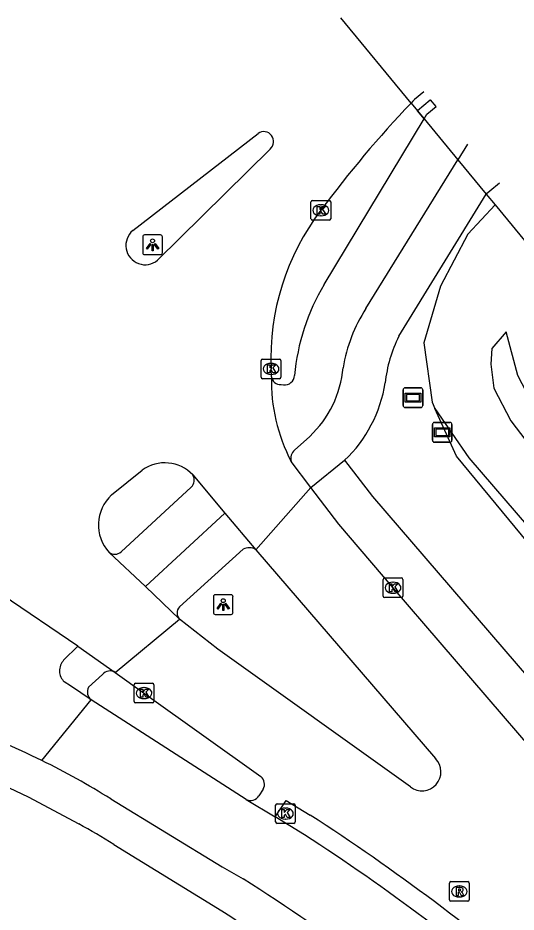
# Model space of a CAD drawing. Extents: x 158797 to 159887, y 384318 to 385255.
# Drawn here: x 159261.81 to 159287.1, y 385209.62 to 385255.01 of the extents above; entities that cross this region are included whole.
import ezdxf

# ---------------------------------------------------------------- set-up
doc = ezdxf.new("R2010")
doc.units = 0
for name, color, linetype in [('IMGEO_Fietspad_gesloten', 7, 'Continuous'), ('IMGEO_Fietspad_open', 7, 'Continuous'), ('IMGEO_Grasland_overig', 7, 'Continuous'), ('IMGEO_Groenvoorziening', 7, 'Continuous'), ('IMGEO_Kolk', 7, 'Continuous'), ('IMGEO_Lichtpunt', 7, 'Continuous'), ('IMGEO_Pijler', 7, 'Continuous'), ('IMGEO_Rijbaan_lokaal_gesloten', 7, 'Continuous'), ('IMGEO_Rijbaan_lokaal_open', 7, 'Continuous'), ('IMGEO_Rioolput', 7, 'Continuous'), ('IMGEO_Verkeerseiland_open', 7, 'Continuous'), ('IMGEO_Verklikker', 7, 'Continuous'), ('IMGEO_Voetpad_open', 7, 'Continuous')]:
    doc.layers.add(name, color=color, linetype=linetype)

msp = doc.modelspace()

# ---------------------------------------------------------------- linework, layer by layer
at = {"layer": 'IMGEO_Fietspad_gesloten'}
for points in [[(159264.132, 385222.403), (159264.854, 385223.126)], [(159265.527, 385220.386), (159264.476, 385221.097), (159264.166, 385221.306)], [(159263.027, 385217.309), (159265.527, 385220.386)], [(159273.403, 385215.334), (159265.527, 385220.386)], [(159266.521, 385215.363), (159272.171, 385211.912), (159273.242, 385211.309)], [(159276.361, 385213.536), (159274.875, 385214.45)]]:
    msp.add_lwpolyline(points, dxfattribs=at)
for centre, radius, start, end in [((159264.693, 385221.871), 0.773, 136.5456, 227.0049), ((159245.863, 385182.215), 39.067, 63.937, 70.695), ((159246.065, 385182.745), 38.502, 57.907, 63.8613), ((159223.251, 385130.963), 98.178, 48.5151, 57.25167), ((159211.783, 385114.7), 114.502, 49.51282, 57.53696)]:
    msp.add_arc(centre, radius, start, end, dxfattribs=at)
at = {"layer": 'IMGEO_Fietspad_open'}
for points in [[(159277.354, 385241.477), (159282.429, 385249.891)], [(159282.429, 385249.891), (159284.144, 385247.811)], [(159284.631, 385248.598), (159284.144, 385247.811)], [(159279.476, 385240.26), (159284.144, 385247.811)], [(159275.167, 385236.404), (159275.298, 385236.388)], [(159275.856, 385233.071), (159276.631, 385233.768)], [(159267.048, 385227.908), (159270.606, 385231.185)], [(159268.291, 385226.151), (159272.322, 385229.865)]]:
    msp.add_lwpolyline(points, dxfattribs=at)
for centre, radius, start, end in [((159286.738, 385235.871), 10.931, 149.1451, 174.8494), ((159285.801, 385236.118), 7.56, 146.7802, 171.3747), ((159272.811, 385237.781), 5.54, 313.589, 354.5243), ((159275.126, 385236.854), 0.452, 187.1064, 275.175), ((159275.354, 385236.882), 0.497, 263.4865, 356.5109), ((159276.253, 385232.633), 0.592, 132.192, 193.4628), ((159270.288, 385231.543), 0.479, 311.6548, 34.5663), ((159266.722, 385228.257), 0.477, 232.8946, 313.0722)]:
    msp.add_arc(centre, radius, start, end, dxfattribs=at)
at = {"layer": 'IMGEO_Grasland_overig'}
for points in [[(159286.033, 385245.528), (159284.651, 385244.041), (159283.262, 385241.397), (159282.422, 385238.521), (159282.836, 385235.498), (159282.981, 385235.178)], [(159286.033, 385245.528), (159287.91, 385243.24)], [(159297.633, 385223.499), (159293.594, 385228.266), (159288.315, 385234.711), (159287.183, 385236.862), (159286.598, 385239.084), (159285.867, 385238.238), (159285.821, 385237.434), (159285.975, 385236.221), (159286.828, 385234.556), (159288.358, 385232.566), (159295.676, 385224.3), (159296.147, 385223.959), (159296.938, 385222.955)], [(159282.981, 385235.178), (159284.697, 385232.676), (159288.354, 385228.433), (159294.944, 385221.392)], [(159686.785, 384745.578), (159659.717, 384777.293), (159630.789, 384812.222), (159508.186, 384960.258), (159505.464, 384963.64), (159499.262, 384971.033), (159498.367, 384972.113), (159494.557, 384976.714), (159480.455, 384993.887), (159435.874, 385048.176), (159320.599, 385188.545), (159302.586, 385210.352), (159284.076, 385232.76), (159282.981, 385235.178)]]:
    msp.add_lwpolyline(points, dxfattribs=at)
at = {"layer": 'IMGEO_Groenvoorziening'}
msp.add_lwpolyline([(159285.586, 385246.063), (159286.033, 385245.528)], dxfattribs=at)
at = {"layer": 'IMGEO_Kolk'}
for p, q in [((159276.689, 385244.82), (159276.689, 385245.672)), ((159276.764, 385245.746), (159277.616, 385245.746)), ((159277.177, 385245.526), (159277.202, 385245.526)), ((159277.69, 385245.672), (159277.69, 385244.82)), ((159277.616, 385244.746), (159276.764, 385244.746)), ((159277.2, 385244.966), (159277.175, 385244.966)), ((159274.16, 385236.768), (159274.16, 385237.62)), ((159274.235, 385237.694), (159275.087, 385237.694)), ((159274.648, 385237.474), (159274.673, 385237.474)), ((159275.161, 385237.62), (159275.161, 385236.768)), ((159274.671, 385236.914), (159274.646, 385236.914)), ((159275.087, 385236.694), (159274.235, 385236.694)), ((159280.355, 385225.659), (159280.355, 385226.511)), ((159280.43, 385226.585), (159281.282, 385226.585)), ((159281.356, 385226.511), (159281.356, 385225.659)), ((159280.843, 385226.365), (159280.868, 385226.365)), ((159281.282, 385225.585), (159280.43, 385225.585)), ((159280.866, 385225.805), (159280.841, 385225.805)), ((159267.711, 385220.308), (159267.711, 385221.16)), ((159267.786, 385221.234), (159268.638, 385221.234)), ((159268.199, 385221.014), (159268.224, 385221.014)), ((159268.712, 385221.16), (159268.712, 385220.308)), ((159268.638, 385220.234), (159267.786, 385220.234)), ((159268.222, 385220.454), (159268.197, 385220.454)), ((159274.965, 385215.119), (159275.817, 385215.119)), ((159274.89, 385214.193), (159274.89, 385215.045)), ((159275.378, 385214.899), (159275.403, 385214.899)), ((159275.891, 385215.045), (159275.891, 385214.193)), ((159275.401, 385214.339), (159275.376, 385214.339)), ((159275.817, 385214.119), (159274.965, 385214.119))]:
    msp.add_line(p, q, dxfattribs=at)
for points in [[(159276.689, 385244.82), (159276.689, 385245.672)], [(159276.764, 385245.746), (159277.616, 385245.746)], [(159277.69, 385245.672), (159277.69, 385244.82)], [(159277.01, 385245.446), (159277.133, 385245.446), (159277.133, 385245.295), (159277.263, 385245.446), (159277.427, 385245.446), (159277.281, 385245.295), (159277.434, 385245.046), (159277.282, 385245.046), (159277.197, 385245.21), (159277.133, 385245.143), (159277.133, 385245.046), (159277.01, 385245.046), (159277.01, 385245.446)], [(159277.616, 385244.746), (159276.764, 385244.746)], [(159274.16, 385236.768), (159274.16, 385237.62)], [(159274.235, 385237.694), (159275.087, 385237.694)], [(159274.481, 385237.394), (159274.604, 385237.394), (159274.604, 385237.243), (159274.734, 385237.394), (159274.898, 385237.394), (159274.752, 385237.243), (159274.905, 385236.994), (159274.753, 385236.994), (159274.668, 385237.158), (159274.604, 385237.091), (159274.604, 385236.994), (159274.481, 385236.994), (159274.481, 385237.394)], [(159275.161, 385237.62), (159275.161, 385236.768)], [(159275.087, 385236.694), (159274.235, 385236.694)], [(159280.355, 385225.659), (159280.355, 385226.511)], [(159280.43, 385226.585), (159281.282, 385226.585)], [(159281.356, 385226.511), (159281.356, 385225.659)], [(159280.676, 385226.285), (159280.799, 385226.285), (159280.799, 385226.134), (159280.929, 385226.285), (159281.093, 385226.285), (159280.947, 385226.134), (159281.1, 385225.885), (159280.948, 385225.885), (159280.863, 385226.049), (159280.799, 385225.982), (159280.799, 385225.885), (159280.676, 385225.885), (159280.676, 385226.285)], [(159281.282, 385225.585), (159280.43, 385225.585)], [(159267.711, 385220.308), (159267.711, 385221.16)], [(159267.786, 385221.234), (159268.638, 385221.234)], [(159268.712, 385221.16), (159268.712, 385220.308)], [(159268.032, 385220.934), (159268.155, 385220.934), (159268.155, 385220.783), (159268.285, 385220.934), (159268.449, 385220.934), (159268.303, 385220.783), (159268.456, 385220.534), (159268.304, 385220.534), (159268.219, 385220.698), (159268.155, 385220.631), (159268.155, 385220.534), (159268.032, 385220.534), (159268.032, 385220.934)], [(159268.638, 385220.234), (159267.786, 385220.234)], [(159274.965, 385215.119), (159275.817, 385215.119)], [(159274.89, 385214.193), (159274.89, 385215.045)], [(159275.211, 385214.819), (159275.334, 385214.819), (159275.334, 385214.668), (159275.464, 385214.819), (159275.628, 385214.819), (159275.482, 385214.668), (159275.635, 385214.419), (159275.483, 385214.419), (159275.398, 385214.583), (159275.334, 385214.516), (159275.334, 385214.419), (159275.211, 385214.419), (159275.211, 385214.819)], [(159275.891, 385215.045), (159275.891, 385214.193)], [(159275.817, 385214.119), (159274.965, 385214.119)]]:
    msp.add_lwpolyline(points, dxfattribs=at)
for centre, start, end in [((159276.766, 385245.67), 91.552, 178.448), ((159276.766, 385245.67), 91.552, 178.448), ((159277.614, 385245.67), 1.552, 88.448), ((159277.614, 385245.67), 1.552, 88.448), ((159276.766, 385244.822), 181.552, 268.448), ((159276.766, 385244.822), 181.552, 268.448), ((159277.614, 385244.822), 271.552, 358.448), ((159277.614, 385244.822), 271.552, 358.448), ((159274.237, 385237.618), 91.552, 178.448), ((159274.237, 385237.618), 91.552, 178.448), ((159275.085, 385237.618), 1.552, 88.448), ((159275.085, 385237.618), 1.552, 88.448), ((159274.237, 385236.77), 181.552, 268.448), ((159274.237, 385236.77), 181.552, 268.448), ((159275.085, 385236.77), 271.552, 358.448), ((159275.085, 385236.77), 271.552, 358.448), ((159280.432, 385226.509), 91.552, 178.448), ((159280.432, 385226.509), 91.552, 178.448), ((159281.28, 385226.509), 1.552, 88.448), ((159281.28, 385226.509), 1.552, 88.448), ((159280.432, 385225.661), 181.552, 268.448), ((159280.432, 385225.661), 181.552, 268.448), ((159281.28, 385225.661), 271.552, 358.448), ((159281.28, 385225.661), 271.552, 358.448), ((159267.788, 385221.158), 91.552, 178.448), ((159267.788, 385221.158), 91.552, 178.448), ((159268.636, 385221.158), 1.552, 88.448), ((159268.636, 385221.158), 1.552, 88.448), ((159267.788, 385220.31), 181.552, 268.448), ((159267.788, 385220.31), 181.552, 268.448), ((159268.636, 385220.31), 271.552, 358.448), ((159268.636, 385220.31), 271.552, 358.448), ((159274.967, 385215.043), 91.552, 178.448), ((159274.967, 385215.043), 91.552, 178.448), ((159275.815, 385215.043), 1.552, 88.448), ((159275.815, 385215.043), 1.552, 88.448), ((159274.967, 385214.195), 181.552, 268.448), ((159274.967, 385214.195), 181.552, 268.448), ((159275.815, 385214.195), 271.552, 358.448), ((159275.815, 385214.195), 271.552, 358.448)]:
    msp.add_arc(centre, 0.0765, start, end, dxfattribs=at)
for centre, major_axis, ratio, start_param, end_param in [((159277.176, 385245.246), (-0.387, 0.002), 0.722429, 4.712389, 7.853982), ((159277.201, 385245.246), (-0.39, 0.002), 0.717154, 1.570796, 4.712389), ((159274.647, 385237.194), (-0.387, 0.002), 0.722429, 4.712389, 7.853982), ((159274.672, 385237.194), (-0.39, 0.002), 0.717154, 1.570796, 4.712389), ((159280.842, 385226.085), (-0.387, 0.002), 0.722429, 4.712389, 7.853982), ((159280.867, 385226.085), (-0.39, 0.002), 0.717154, 1.570796, 4.712389), ((159268.198, 385220.734), (-0.387, 0.002), 0.722429, 4.712389, 7.853982), ((159268.223, 385220.734), (-0.39, 0.002), 0.717154, 1.570796, 4.712389), ((159275.377, 385214.619), (-0.387, 0.002), 0.722429, 4.712389, 7.853982), ((159275.402, 385214.619), (-0.39, 0.002), 0.717154, 1.570796, 4.712389)]:
    msp.add_ellipse(centre, major_axis=major_axis, ratio=ratio, start_param=start_param, end_param=end_param, dxfattribs=at)
at = {"layer": 'IMGEO_Lichtpunt'}
for p, q in [((159268.147, 385243.898), (159268.147, 385243.091)), ((159268.147, 385243.898), (159268.147, 385243.091)), ((159269.049, 385243.993), (159268.241, 385243.993)), ((159269.049, 385243.993), (159268.241, 385243.993)), ((159269.143, 385243.091), (159269.143, 385243.898)), ((159269.143, 385243.091), (159269.143, 385243.898)), ((159268.241, 385242.997), (159269.049, 385242.997)), ((159268.241, 385242.997), (159269.049, 385242.997)), ((159271.733, 385225.631), (159271.733, 385224.824)), ((159271.733, 385225.631), (159271.733, 385224.824)), ((159272.635, 385225.726), (159271.827, 385225.726)), ((159272.635, 385225.726), (159271.827, 385225.726)), ((159272.729, 385224.824), (159272.729, 385225.631)), ((159272.729, 385224.824), (159272.729, 385225.631)), ((159271.827, 385224.73), (159272.635, 385224.73)), ((159271.827, 385224.73), (159272.635, 385224.73))]:
    msp.add_line(p, q, dxfattribs=at)
for points in [[(159268.521, 385243.562), (159268.56, 385243.534), (159268.372, 385243.272), (159268.334, 385243.299), (159268.521, 385243.562)], [(159268.623, 385243.514), (159268.67, 385243.514), (159268.67, 385243.192), (159268.623, 385243.192), (159268.623, 385243.514)], [(159268.733, 385243.534), (159268.771, 385243.561), (159268.958, 385243.299), (159268.919, 385243.271), (159268.733, 385243.534)], [(159272.107, 385225.295), (159272.146, 385225.267), (159271.958, 385225.005), (159271.92, 385225.032), (159272.107, 385225.295)], [(159272.209, 385225.247), (159272.256, 385225.247), (159272.256, 385224.925), (159272.209, 385224.925), (159272.209, 385225.247)], [(159272.319, 385225.267), (159272.357, 385225.294), (159272.544, 385225.032), (159272.505, 385225.004), (159272.319, 385225.267)]]:
    msp.add_lwpolyline(points, dxfattribs=at)
for centre in [(159268.646, 385243.696), (159272.232, 385225.429)]:
    msp.add_circle(centre, 0.0994, dxfattribs=at)
for centre, start, end in [((159268.241, 385243.898), 90, 180), ((159268.241, 385243.898), 90, 180), ((159269.049, 385243.898), 0, 90), ((159269.049, 385243.898), 0, 90), ((159268.241, 385243.091), 180, 270), ((159268.241, 385243.091), 180, 270), ((159269.049, 385243.091), 270, 0), ((159269.049, 385243.091), 270, 360), ((159271.827, 385225.631), 90, 180), ((159271.827, 385225.631), 90, 180), ((159272.635, 385225.631), 0, 90), ((159272.635, 385225.631), 0, 90), ((159271.827, 385224.824), 180, 270), ((159271.827, 385224.824), 180, 270), ((159272.635, 385224.824), 270, 0), ((159272.635, 385224.824), 270, 360)]:
    msp.add_arc(centre, 0.0946, start, end, dxfattribs=at)
at = {"layer": 'IMGEO_Pijler'}
msp.add_lwpolyline([(159283.041, 385250.515), (159282.76, 385250.855), (159282.745, 385250.843), (159282.091, 385250.301), (159282.429, 385249.891), (159282.569, 385250.124), (159283.041, 385250.515)], close=True, dxfattribs=at)
at = {"layer": 'IMGEO_Rijbaan_lokaal_gesloten'}
for points in [[(159281.767, 385250.693), (159278.203, 385255.015)], [(159267.645, 385244.218), (159274.005, 385249.15)], [(159274.62, 385248.357), (159268.901, 385242.712)], [(159274.678, 385236.798), (159274.661, 385237.194)], [(159276.687, 385231.169), (159275.678, 385232.495)], [(159266.567, 385230.801), (159268.124, 385232.059)], [(159270.682, 385231.814), (159272.322, 385229.865)], [(159273.891, 385228.012), (159276.687, 385231.169)], [(159272.322, 385229.865), (159273.891, 385228.012)], [(159268.291, 385226.151), (159266.434, 385227.876)], [(159270.021, 385224.488), (159268.291, 385226.151)], [(159264.854, 385223.126), (159261.009, 385225.727)], [(159266.754, 385221.784), (159270.021, 385224.488)], [(159264.854, 385223.126), (159266.754, 385221.784)]]:
    msp.add_lwpolyline(points, dxfattribs=at)
for centre, radius, start, end in [((159324.344, 385210.27), 58.71, 136.48657, 143.43417), ((159274.293, 385248.738), 0.502, 310.6267, 124.963), ((159287.028, 385237.733), 12.378, 142.6311, 182.4956), ((159268.271, 385243.463), 0.981, 129.6636, 309.9924), ((159283.648, 385236.615), 8.971, 178.8299, 207.3362), ((159269.263, 385230.475), 1.951, 43.3484, 125.7097), ((159267.985, 385229.271), 2.086, 132.8169, 221.9762)]:
    msp.add_arc(centre, radius, start, end, dxfattribs=at)
at = {"layer": 'IMGEO_Rijbaan_lokaal_open'}
for points in [[(159282.417, 385251.268), (159282.417, 385251.268), (159281.939, 385250.873), (159281.853, 385250.783), (159281.767, 385250.693)], [(159313.357, 385189.189), (159311.197, 385191.652), (159302.328, 385201.094), (159280.856, 385226.085), (159278.105, 385229.304), (159276.687, 385231.169)], [(159273.891, 385228.012), (159283.004, 385217.409)], [(159281.738, 385215.974), (159271.953, 385222.967), (159270.021, 385224.488)], [(159266.754, 385221.784), (159268.237, 385220.723), (159274.136, 385216.495)], [(159274.264, 385215.852), (159274.042, 385215.524)], [(159273.403, 385215.334), (159274.875, 385214.45)], [(159274.875, 385214.45), (159275.426, 385215.282), (159276.648, 385214.546)]]:
    msp.add_lwpolyline(points, dxfattribs=at)
for centre, radius, start, end in [((159282.325, 385216.732), 0.959, 232.2565, 44.9041), ((159273.823, 385216.098), 0.505, 330.807, 51.7101), ((159273.621, 385215.771), 0.489, 243.549, 329.5696), ((159214.181, 385118.243), 114.789, 49.35353, 57.03045)]:
    msp.add_arc(centre, radius, start, end, dxfattribs=at)
at = {"layer": 'IMGEO_Rioolput'}
for p, q in [((159283.719, 385210.239), (159283.719, 385211.091)), ((159283.794, 385211.165), (159284.646, 385211.165)), ((159284.72, 385211.091), (159284.72, 385210.239)), ((159284.207, 385210.945), (159284.232, 385210.945)), ((159284.646, 385210.165), (159283.794, 385210.165)), ((159284.23, 385210.385), (159284.205, 385210.385))]:
    msp.add_line(p, q, dxfattribs=at)
for points in [[(159283.719, 385210.239), (159283.719, 385211.091)], [(159283.794, 385211.165), (159284.646, 385211.165)], [(159284.72, 385211.091), (159284.72, 385210.239)], [(159284.308, 385210.863), (159284.056, 385210.865), (159284.056, 385210.465)], [(159284.056, 385210.465), (159284.18, 385210.465), (159284.18, 385210.627), (159284.191, 385210.627)], [(159284.234, 385210.784), (159284.18, 385210.784), (159284.18, 385210.703)], [(159284.18, 385210.703), (159284.232, 385210.703)], [(159284.238, 385210.598), (159284.309, 385210.465), (159284.449, 385210.465), (159284.384, 385210.591)], [(159284.646, 385210.165), (159283.794, 385210.165)]]:
    msp.add_lwpolyline(points, dxfattribs=at)
for centre, radius, start, end in [((159283.796, 385211.089), 0.0765, 91.552, 178.448), ((159283.796, 385211.089), 0.0765, 91.552, 178.448), ((159284.644, 385211.089), 0.0765, 1.552, 88.448), ((159284.644, 385211.089), 0.0765, 1.552, 88.448), ((159284.19, 385210.574), 0.0533, 26.0293, 88.6989), ((159284.216, 385210.892), 0.19, 274.7715, 282.9687), ((159284.24, 385210.688), 0.0964, 77.0061, 93.1865), ((159284.254, 385210.745), 0.0378, 276.6634, 79.6772), ((159284.307, 385210.753), 0.109, 350.3612, 89.416), ((159284.305, 385210.753), 0.112, 277.5842, 350.9817), ((159284.289, 385210.538), 0.108, 29.5134, 73.7905), ((159283.796, 385210.241), 0.0765, 181.552, 268.448), ((159283.796, 385210.241), 0.0765, 181.552, 268.448), ((159284.644, 385210.241), 0.0765, 271.552, 358.448), ((159284.644, 385210.241), 0.0765, 271.552, 358.448)]:
    msp.add_arc(centre, radius, start, end, dxfattribs=at)
for centre, major_axis, ratio, start_param, end_param in [((159284.206, 385210.665), (-0.387, 0.002), 0.722429, 4.712389, 7.853982), ((159284.231, 385210.665), (-0.39, 0.002), 0.717154, 1.570796, 4.712389)]:
    msp.add_ellipse(centre, major_axis=major_axis, ratio=ratio, start_param=start_param, end_param=end_param, dxfattribs=at)
at = {"layer": 'IMGEO_Verkeerseiland_open'}
for points in [[(159281.767, 385250.693), (159282.091, 385250.301)], [(159282.429, 385249.891), (159282.091, 385250.301)]]:
    msp.add_lwpolyline(points, dxfattribs=at)
at = {"layer": 'IMGEO_Verklikker'}
for p, q in [((159281.369, 385235.335), (159281.369, 385236.135)), ((159281.369, 385236.135), (159281.369, 385235.335)), ((159281.469, 385236.235), (159282.259, 385236.235)), ((159282.259, 385236.235), (159281.469, 385236.235)), ((159282.359, 385236.135), (159282.359, 385235.335)), ((159282.359, 385235.335), (159282.359, 385236.135)), ((159282.259, 385235.235), (159281.469, 385235.235)), ((159281.469, 385235.235), (159282.259, 385235.235)), ((159282.855, 385233.573), (159282.855, 385234.373)), ((159282.855, 385234.373), (159282.855, 385233.573)), ((159282.955, 385234.473), (159283.745, 385234.473)), ((159283.745, 385234.473), (159282.955, 385234.473)), ((159283.845, 385234.373), (159283.845, 385233.573)), ((159283.845, 385233.573), (159283.845, 385234.373)), ((159283.745, 385233.473), (159282.955, 385233.473)), ((159282.955, 385233.473), (159283.745, 385233.473))]:
    msp.add_line(p, q, dxfattribs=at)
for points in [[(159281.47, 385235.967), (159282.258, 385235.967), (159282.258, 385235.503), (159281.47, 385235.503), (159281.47, 385235.967)], [(159281.535, 385235.902), (159281.535, 385235.568), (159282.193, 385235.568), (159282.193, 385235.902), (159281.535, 385235.902)], [(159282.956, 385234.205), (159283.744, 385234.205), (159283.744, 385233.741), (159282.956, 385233.741), (159282.956, 385234.205)], [(159283.021, 385234.14), (159283.021, 385233.806), (159283.679, 385233.806), (159283.679, 385234.14), (159283.021, 385234.14)]]:
    msp.add_lwpolyline(points, dxfattribs=at)
for centre, start, end in [((159281.469, 385236.135), 90, 180), ((159281.469, 385236.135), 90, 180), ((159282.259, 385236.135), 0, 90), ((159282.259, 385236.135), 360, 90), ((159281.469, 385235.335), 180, 270), ((159281.469, 385235.335), 180, 270), ((159282.259, 385235.335), 270, 0), ((159282.259, 385235.335), 270, 0), ((159282.955, 385234.373), 90, 180), ((159282.955, 385234.373), 90, 180), ((159283.745, 385234.373), 0, 90), ((159283.745, 385234.373), 360, 90), ((159282.955, 385233.573), 180, 270), ((159282.955, 385233.573), 180, 270), ((159283.745, 385233.573), 270, 0), ((159283.745, 385233.573), 270, 0)]:
    msp.add_arc(centre, 0.1, start, end, dxfattribs=at)
at = {"layer": 'IMGEO_Voetpad_open'}
for points in [[(159284.144, 385247.811), (159285.586, 385246.063)], [(159286.265, 385246.625), (159286.265, 385246.625), (159285.774, 385246.218), (159285.586, 385246.063)], [(159281.152, 385238.85), (159285.586, 385246.063)], [(159276.687, 385231.169), (159278.394, 385232.554)], [(159278.394, 385232.554), (159279.82, 385230.712), (159303.771, 385202.868), (159306.987, 385199.894), (159314.132, 385193.095), (159317.566, 385189.466), (159318.533, 385188.249), (159434.917, 385047.393), (159500.475, 384968.05)], [(159273.247, 385228.036), (159270.007, 385225.119)], [(159265.386, 385221.037), (159266.102, 385221.687)], [(159259.749, 385216.695), (159262.33, 385215.471), (159264.904, 385214.095)], [(159266.684, 385213.057), (159272.161, 385209.682), (159272.611, 385209.388), (159273.06, 385209.092)]]:
    msp.add_lwpolyline(points, dxfattribs=at)
for centre, radius, start, end in [((159287.047, 385235.836), 6.62, 152.9203, 174.3845), ((159273.687, 385237.533), 6.851, 313.3895, 351.1944), ((159273.55, 385227.519), 0.599, 55.3241, 120.4074), ((159270.357, 385224.811), 0.466, 138.6752, 223.8668), ((159266.484, 385221.359), 0.503, 57.5395, 139.3845), ((159265.882, 385220.804), 0.548, 154.8116, 229.6303), ((159242.87, 385174.264), 45.519, 58.4546, 61.0485)]:
    msp.add_arc(centre, radius, start, end, dxfattribs=at)

doc.saveas('drawing.dxf')
